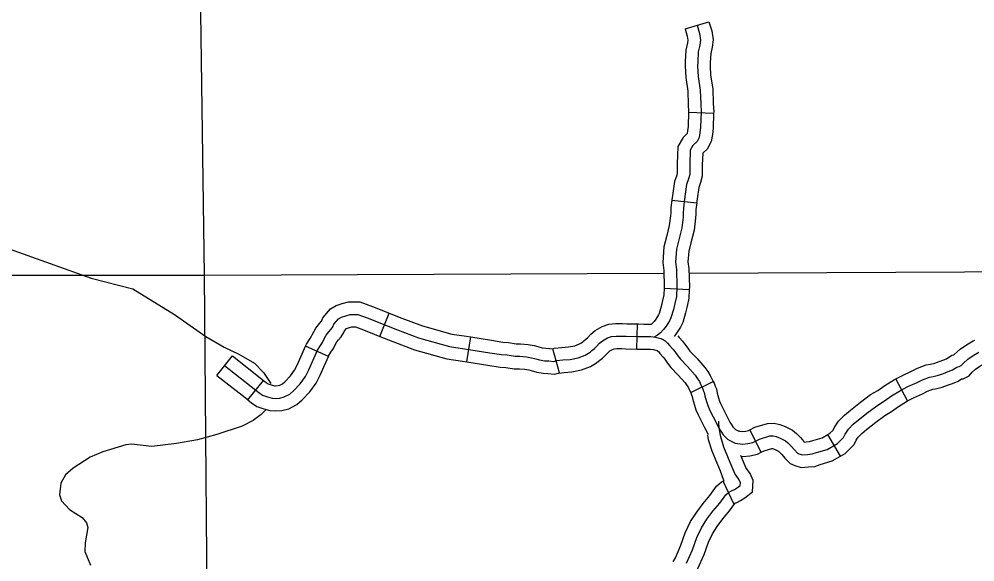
# Model space of a CAD drawing. Extents: x 1377389 to 1380723, y 1168351 to 1170484.
# Drawn here: x 1379073.5 to 1379187.9, y 1169392.7 to 1169457.7 of the extents above; entities that cross this region are included whole.
import ezdxf

# ---------------------------------------------------------------- set-up
doc = ezdxf.new("R2010")
doc.units = 0
doc.layers.add('B_Fill', color=7, linetype='Continuous')

msp = doc.modelspace()

# ---------------------------------------------------------------- linework, layer by layer
at = {"layer": 'B_Fill'}
for p, q in [((1379153.21, 1169456.5), (1379156.08, 1169457.35)), ((1379153.63, 1169446.52), (1379156.63, 1169446.41)), ((1379151.63, 1169436.01), (1379154.61, 1169435.68)), ((1379150.72, 1169425.47), (1379153.71, 1169425.32)), ((1379116.68, 1169419.68), (1379117.78, 1169422.47)), ((1379147.45, 1169418.18), (1379147.5, 1169421.18)), ((1379127.1, 1169416.66), (1379127.57, 1169419.62)), ((1379110.5, 1169417.29), (1379107.76, 1169418.51)), ((1379138.16, 1169415.33), (1379137.36, 1169418.22)), ((1379097.15, 1169415.01), (1379099.01, 1169417.37)), ((1379179.85, 1169411.96), (1379178.45, 1169414.61)), ((1379100.87, 1169412.08), (1379102.74, 1169414.42)), ((1379153.89, 1169412.98), (1379156.59, 1169414.29)), ((1379162.31, 1169405.82), (1379160.97, 1169408.5)), ((1379171.84, 1169405.37), (1379170.31, 1169407.95)), ((1379159.07, 1169399.67), (1379157.78, 1169402.38))]:
    msp.add_line(p, q, dxfattribs=at)
for points in [[(1379095.67, 1169427.01), (1379094.2, 1169532.66)], [(1379154.65, 1169456.93), (1379154.94, 1169455.95), (1379155.05, 1169455.16), (1379154.98, 1169454.56), (1379154.8, 1169453.76), (1379154.74, 1169452.53), (1379154.71, 1169452.02), (1379154.78, 1169450.81), (1379155.03, 1169449.16), (1379155.09, 1169447.51), (1379155.14, 1169446.57), (1379155.07, 1169444.72), (1379155, 1169444.07), (1379154.89, 1169443.49), (1379154.65, 1169443), (1379154.16, 1169442.55), (1379153.84, 1169441.99), (1379153.78, 1169440.27), (1379153.78, 1169439.07), (1379153.64, 1169438.56), (1379153.4, 1169437.86), (1379153.12, 1169435.84)], [(1379156.08, 1169457.35), (1379156.41, 1169456.27), (1379156.56, 1169455.19), (1379156.46, 1169454.32), (1379156.29, 1169453.55), (1379156.23, 1169452.46), (1379156.21, 1169452.03), (1379156.27, 1169450.96), (1379156.52, 1169449.3), (1379156.59, 1169447.57), (1379156.64, 1169446.58), (1379156.63, 1169446.41)], [(1379153.21, 1169456.5), (1379153.47, 1169455.63), (1379153.54, 1169455.14), (1379153.5, 1169454.81), (1379153.31, 1169453.96), (1379153.24, 1169452.6), (1379153.21, 1169452.01), (1379153.29, 1169450.66), (1379153.53, 1169449.02), (1379153.59, 1169447.44), (1379153.64, 1169446.56), (1379153.63, 1169446.52)], [(1379153.63, 1169446.52), (1379153.57, 1169444.82), (1379153.52, 1169444.29), (1379153.46, 1169443.97), (1379153.43, 1169443.92), (1379152.97, 1169443.5), (1379152.36, 1169442.41), (1379152.28, 1169440.3), (1379152.28, 1169439.26), (1379152.21, 1169439), (1379151.93, 1169438.22), (1379151.7, 1169436.56)], [(1379156.63, 1169446.41), (1379156.57, 1169444.61), (1379156.49, 1169443.85), (1379156.33, 1169443), (1379155.86, 1169442.08), (1379155.35, 1169441.61), (1379155.33, 1169441.57), (1379155.28, 1169440.24), (1379155.28, 1169438.88), (1379155.08, 1169438.11), (1379154.86, 1169437.51), (1379154.67, 1169436.15)], [(1379151.7, 1169436.56), (1379151.63, 1169436.05)], [(1379153.12, 1169435.84), (1379153.02, 1169434.99), (1379153, 1169434.45), (1379152.97, 1169433.97), (1379152.81, 1169432.7), (1379152.46, 1169431.24), (1379152.17, 1169430.14), (1379152.05, 1169428.57), (1379152.17, 1169427.7), (1379152.23, 1169425.62), (1379152.17, 1169424.45), (1379151.99, 1169423.64), (1379151.82, 1169422.89), (1379151.53, 1169421.9), (1379151.36, 1169421.54), (1379150.95, 1169420.91), (1379150.65, 1169420.5), (1379150.26, 1169420.1), (1379149.92, 1169419.84), (1379149.55, 1169419.62)], [(1379151.63, 1169436.01), (1379151.53, 1169435.11), (1379151.5, 1169434.52), (1379151.48, 1169434.11), (1379151.33, 1169432.97), (1379151, 1169431.61), (1379150.68, 1169430.39), (1379150.55, 1169428.53), (1379150.67, 1169427.58), (1379150.73, 1169425.63), (1379150.72, 1169425.47)], [(1379154.61, 1169435.68), (1379154.52, 1169434.88), (1379154.5, 1169434.37), (1379154.47, 1169433.83), (1379154.29, 1169432.42), (1379153.91, 1169430.88), (1379153.65, 1169429.89), (1379153.56, 1169428.62), (1379153.67, 1169427.82), (1379153.73, 1169425.6), (1379153.71, 1169425.32)], [(1379154.67, 1169436.15), (1379154.6, 1169435.64)], [(1379072.27, 1169430.17), (1379082.09, 1169426.66), (1379087.07, 1169425.39), (1379092.07, 1169422.33), (1379095.84, 1169419.67), (1379098.03, 1169418.39), (1379099.79, 1169417.58), (1379101.67, 1169416.47), (1379102.74, 1169415.38), (1379103.6, 1169414.05)], [(1379095.67, 1169427.01), (1379150.68, 1169427.25)], [(1379153.7, 1169427.26), (1379194.94, 1169427.44)], [(1378988.53, 1169427), (1379095.67, 1169427.01)], [(1379096.54, 1169321.07), (1379095.67, 1169427.01)], [(1379150.72, 1169425.47), (1379150.68, 1169424.65), (1379150.53, 1169423.97), (1379150.37, 1169423.27), (1379150.12, 1169422.44), (1379150.05, 1169422.27), (1379149.71, 1169421.76), (1379149.5, 1169421.47), (1379149.19, 1169421.15)], [(1379153.71, 1169425.32), (1379153.66, 1169424.26), (1379153.46, 1169423.32), (1379153.27, 1169422.51), (1379152.94, 1169421.37), (1379152.67, 1169420.8), (1379152.19, 1169420.07), (1379151.91, 1169419.68)], [(1379107.76, 1169418.51), (1379107.87, 1169418.75), (1379108.31, 1169419.45), (1379108.49, 1169419.72), (1379108.57, 1169419.88), (1379108.99, 1169420.69), (1379109.44, 1169421.23), (1379109.65, 1169421.47), (1379109.67, 1169421.5), (1379109.83, 1169421.92), (1379110.76, 1169422.98), (1379111.45, 1169423.37), (1379112.16, 1169423.61), (1379112.9, 1169423.82), (1379114.27, 1169423.82), (1379115.79, 1169423.28), (1379117.11, 1169422.73), (1379117.78, 1169422.47)], [(1379117.78, 1169422.47), (1379119.3, 1169421.87), (1379121.76, 1169420.95), (1379125.3, 1169419.95), (1379127.03, 1169419.7), (1379127.57, 1169419.62)], [(1379108.15, 1169415.68), (1379109.2, 1169418.04), (1379109.56, 1169418.62), (1379109.81, 1169418.98), (1379109.92, 1169419.24), (1379110.25, 1169419.85), (1379110.57, 1169420.25), (1379110.85, 1169420.56), (1379111.02, 1169420.82), (1379111.14, 1169421.14), (1379111.72, 1169421.8), (1379112.06, 1169421.99), (1379112.6, 1169422.17), (1379113.11, 1169422.32), (1379114.02, 1169422.32), (1379115.25, 1169421.88), (1379116.55, 1169421.34), (1379118.76, 1169420.47), (1379121.3, 1169419.53), (1379124.99, 1169418.48), (1379126.8, 1169418.22), (1379129.82, 1169417.74), (1379131.22, 1169417.51), (1379131.9, 1169417.47), (1379132.88, 1169417.32), (1379133.44, 1169417.32), (1379134.21, 1169417.25), (1379134.84, 1169417.13), (1379135.19, 1169417.04), (1379135.8, 1169416.87), (1379136.38, 1169416.78), (1379136.89, 1169416.76), (1379137.49, 1169416.7), (1379137.83, 1169416.79), (1379138.58, 1169416.87), (1379139.45, 1169416.94), (1379140.42, 1169417.13), (1379141.25, 1169417.43), (1379141.66, 1169417.69), (1379141.89, 1169417.86), (1379142.05, 1169417.99), (1379142.36, 1169418.24), (1379142.57, 1169418.43), (1379142.98, 1169418.87), (1379143.32, 1169419.17), (1379143.91, 1169419.51), (1379144.41, 1169419.68), (1379144.96, 1169419.73), (1379145.69, 1169419.73), (1379146.18, 1169419.7), (1379147.61, 1169419.68), (1379148.25, 1169419.67), (1379149.11, 1169419.66), (1379149.68, 1169419.61), (1379150.33, 1169419.44), (1379150.61, 1169419.33), (1379150.83, 1169419.15), (1379151.13, 1169418.9), (1379151.37, 1169418.61), (1379151.74, 1169418.15), (1379151.98, 1169417.88), (1379152.34, 1169417.37), (1379152.66, 1169416.95), (1379153.5, 1169416.08), (1379154.41, 1169415.04), (1379154.7, 1169414.63), (1379154.94, 1169414.28), (1379155.11, 1169413.91), (1379155.31, 1169413.5), (1379155.43, 1169413.15), (1379155.52, 1169412.96), (1379155.58, 1169412.58), (1379155.78, 1169411.89), (1379155.93, 1169411.42), (1379156.09, 1169411.03), (1379156.28, 1169410.67), (1379156.88, 1169409.45), (1379157.27, 1169408.7), (1379157.56, 1169408.22), (1379157.79, 1169407.92), (1379158.06, 1169407.62), (1379158.28, 1169407.38), (1379158.56, 1169407.22), (1379158.97, 1169407.02), (1379159.23, 1169406.92), (1379159.51, 1169406.86), (1379160.13, 1169406.81), (1379160.75, 1169406.86), (1379161.34, 1169407.01), (1379162.14, 1169407.41), (1379163.35, 1169407.78), (1379163.75, 1169407.81), (1379164.12, 1169407.71), (1379164.61, 1169407.53), (1379165.23, 1169407.21), (1379165.53, 1169406.96), (1379165.93, 1169406.57), (1379166.3, 1169406.12), (1379166.67, 1169405.72), (1379166.85, 1169405.65), (1379167.27, 1169405.52)], [(1379110.5, 1169417.29), (1379110.52, 1169417.33), (1379110.81, 1169417.79), (1379111.13, 1169418.25), (1379111.28, 1169418.59), (1379111.5, 1169419.02), (1379111.71, 1169419.27), (1379112.04, 1169419.64), (1379112.36, 1169420.14), (1379112.45, 1169420.36), (1379112.67, 1169420.62), (1379113.05, 1169420.74), (1379113.32, 1169420.82), (1379113.76, 1169420.82), (1379114.71, 1169420.48), (1379115.99, 1169419.95), (1379116.68, 1169419.68)], [(1379137.36, 1169418.22), (1379137.55, 1169418.27), (1379138.44, 1169418.36), (1379139.24, 1169418.43), (1379140.02, 1169418.58), (1379140.59, 1169418.79), (1379140.82, 1169418.93), (1379140.97, 1169419.04), (1379141.08, 1169419.14), (1379141.38, 1169419.38), (1379141.53, 1169419.51), (1379141.94, 1169419.95), (1379142.44, 1169420.39), (1379143.28, 1169420.88), (1379144.1, 1169421.15), (1379144.88, 1169421.23), (1379145.74, 1169421.23), (1379146.23, 1169421.2), (1379147.5, 1169421.18)], [(1379147.5, 1169421.18), (1379147.63, 1169421.18), (1379148.28, 1169421.17), (1379149.19, 1169421.15)], [(1379116.68, 1169419.68), (1379118.22, 1169419.07), (1379120.83, 1169418.1), (1379124.68, 1169417), (1379126.58, 1169416.74), (1379127.1, 1169416.66)], [(1379127.57, 1169419.62), (1379130.05, 1169419.22), (1379131.39, 1169419), (1379132.06, 1169418.97), (1379132.99, 1169418.82), (1379133.52, 1169418.82), (1379134.42, 1169418.73), (1379135.16, 1169418.6), (1379135.59, 1169418.49), (1379136.12, 1169418.34), (1379136.53, 1169418.27), (1379136.98, 1169418.25), (1379137.35, 1169418.22), (1379137.36, 1169418.22)], [(1379152.36, 1169419.76), (1379152.52, 1169419.56), (1379152.89, 1169419.12), (1379153.16, 1169418.81), (1379153.54, 1169418.27), (1379153.8, 1169417.93), (1379154.61, 1169417.1), (1379155.6, 1169415.97), (1379155.94, 1169415.48), (1379156.24, 1169415.02), (1379156.46, 1169414.55), (1379156.59, 1169414.29)], [(1379178.45, 1169414.61), (1379179.25, 1169415.03), (1379180.35, 1169415.54), (1379181.04, 1169415.88), (1379182.08, 1169416.28), (1379182.61, 1169416.37), (1379183.12, 1169416.49), (1379183.64, 1169416.68), (1379184.2, 1169416.88), (1379184.54, 1169417.01), (1379185.18, 1169417.44), (1379185.39, 1169417.47), (1379185.42, 1169417.51), (1379186.15, 1169418.15), (1379186.9, 1169418.67), (1379187.7, 1169419.14), (1379187.92, 1169419.24)], [(1379102.74, 1169414.42), (1379103.05, 1169414.18), (1379103.28, 1169414.03), (1379103.66, 1169413.89), (1379104.03, 1169413.79), (1379104.17, 1169413.78), (1379104.47, 1169413.8), (1379104.68, 1169413.85), (1379105.02, 1169414.03), (1379105.3, 1169414.27), (1379105.97, 1169414.97), (1379106.46, 1169415.66), (1379106.79, 1169416.32), (1379107.76, 1169418.51)], [(1379138.11, 1169415.31), (1379138.72, 1169415.38), (1379139.65, 1169415.46), (1379140.83, 1169415.68), (1379141.91, 1169416.08), (1379142.5, 1169416.44), (1379142.82, 1169416.68), (1379143.01, 1169416.84), (1379143.33, 1169417.1), (1379143.61, 1169417.35), (1379144.03, 1169417.79), (1379144.21, 1169417.95), (1379144.53, 1169418.13), (1379144.73, 1169418.2), (1379145.04, 1169418.23), (1379145.65, 1169418.23), (1379146.12, 1169418.2), (1379147.45, 1169418.18)], [(1379147.45, 1169418.18), (1379147.58, 1169418.18), (1379148.23, 1169418.17), (1379149.03, 1169418.16), (1379149.43, 1169418.12), (1379149.84, 1169418.02), (1379149.86, 1169418), (1379150.06, 1169417.84), (1379150.21, 1169417.66), (1379150.59, 1169417.19), (1379150.8, 1169416.95), (1379151.13, 1169416.48), (1379151.53, 1169415.97), (1379152.4, 1169415.07), (1379153.23, 1169414.12), (1379153.46, 1169413.78), (1379153.63, 1169413.54), (1379153.75, 1169413.26), (1379153.89, 1169412.98)], [(1379099.01, 1169417.37), (1379102.73, 1169414.43)], [(1379100.87, 1169412.08), (1379101.28, 1169411.75), (1379101.93, 1169411.32), (1379102.77, 1169411.02), (1379103.5, 1169410.83), (1379104.15, 1169410.77), (1379104.92, 1169410.83), (1379105.75, 1169411.02), (1379106.72, 1169411.54), (1379107.37, 1169412.09), (1379108.29, 1169413.06), (1379109.04, 1169414.11), (1379109.5, 1169415.04), (1379110.5, 1169417.29)], [(1379167.27, 1169405.52), (1379167.86, 1169405.57), (1379168.43, 1169405.62), (1379168.95, 1169405.8), (1379170.24, 1169406.17), (1379171.46, 1169406.89), (1379171.95, 1169407.36), (1379172.2, 1169407.61), (1379172.37, 1169408), (1379172.77, 1169408.57), (1379173.34, 1169409.17), (1379173.98, 1169409.72), (1379175.15, 1169410.61), (1379176.29, 1169411.48), (1379177.11, 1169411.97), (1379177.95, 1169412.57), (1379179.02, 1169413.21), (1379179.91, 1169413.69), (1379181, 1169414.18), (1379181.64, 1169414.5), (1379182.49, 1169414.83), (1379182.91, 1169414.9), (1379183.55, 1169415.05), (1379184.15, 1169415.27), (1379184.72, 1169415.47), (1379185.24, 1169415.67), (1379185.76, 1169416.02), (1379186.03, 1169416.07), (1379186.28, 1169416.19), (1379186.5, 1169416.46), (1379187.07, 1169416.96), (1379187.72, 1169417.41), (1379188.38, 1169417.8)], [(1379098.08, 1169416.19), (1379101.81, 1169413.25)], [(1379101.81, 1169413.25), (1379102.17, 1169412.96), (1379102.6, 1169412.67), (1379103.22, 1169412.46), (1379103.76, 1169412.31), (1379104.16, 1169412.27), (1379104.69, 1169412.31), (1379105.22, 1169412.44), (1379105.87, 1169412.79), (1379106.33, 1169413.18), (1379107.13, 1169414.02), (1379107.75, 1169414.89), (1379108.15, 1169415.68)], [(1379127.1, 1169416.66), (1379129.58, 1169416.26), (1379131.06, 1169416.02), (1379131.74, 1169415.98), (1379132.76, 1169415.82), (1379133.37, 1169415.82), (1379134.01, 1169415.76), (1379134.51, 1169415.67), (1379134.8, 1169415.59), (1379135.47, 1169415.4), (1379136.23, 1169415.28), (1379136.79, 1169415.26), (1379137.62, 1169415.18), (1379138.16, 1169415.33)], [(1379179.85, 1169411.96), (1379180.57, 1169412.34), (1379181.64, 1169412.83), (1379182.25, 1169413.13), (1379182.89, 1169413.37), (1379183.21, 1169413.43), (1379183.99, 1169413.61), (1379184.66, 1169413.86), (1379185.23, 1169414.06), (1379185.93, 1169414.33), (1379186.33, 1169414.6), (1379186.51, 1169414.63), (1379187.24, 1169414.99), (1379187.58, 1169415.42), (1379187.99, 1169415.77), (1379188.53, 1169416.14), (1379189.07, 1169416.46), (1379189.11, 1169416.48)], [(1379097.15, 1169415.01), (1379100.88, 1169412.08)], [(1379170.31, 1169407.95), (1379170.55, 1169408.09), (1379170.9, 1169408.43), (1379170.94, 1169408.47), (1379171.06, 1169408.74), (1379171.6, 1169409.53), (1379172.31, 1169410.26), (1379173.04, 1169410.88), (1379174.24, 1169411.8), (1379175.44, 1169412.72), (1379176.28, 1169413.23), (1379177.13, 1169413.82), (1379178.28, 1169414.52), (1379178.45, 1169414.61)], [(1379156.59, 1169414.29), (1379156.69, 1169414.08), (1379156.82, 1169413.72), (1379156.97, 1169413.41), (1379157.05, 1169412.91), (1379157.22, 1169412.33), (1379157.34, 1169411.93), (1379157.45, 1169411.67), (1379157.62, 1169411.34), (1379158.21, 1169410.13), (1379158.58, 1169409.44), (1379158.81, 1169409.05), (1379158.94, 1169408.88), (1379159.16, 1169408.64), (1379159.23, 1169408.57), (1379159.27, 1169408.54), (1379159.56, 1169408.4), (1379159.65, 1169408.37), (1379159.72, 1169408.35), (1379160.13, 1169408.32), (1379160.5, 1169408.35), (1379160.82, 1169408.43), (1379160.97, 1169408.5)], [(1379153.89, 1169412.98), (1379153.92, 1169412.92), (1379154.04, 1169412.58), (1379154.07, 1169412.52), (1379154.12, 1169412.25), (1379154.35, 1169411.46), (1379154.52, 1169410.9), (1379154.73, 1169410.4), (1379154.94, 1169410), (1379155.54, 1169408.77), (1379155.97, 1169407.97), (1379155.97, 1169407.95)], [(1379171.84, 1169405.37), (1379172.37, 1169405.68), (1379173, 1169406.29), (1379173.46, 1169406.75), (1379173.69, 1169407.27), (1379173.93, 1169407.62), (1379174.37, 1169408.08), (1379174.93, 1169408.55), (1379176.06, 1169409.42), (1379177.13, 1169410.24), (1379177.93, 1169410.72), (1379178.77, 1169411.31), (1379179.75, 1169411.91), (1379179.85, 1169411.96)], [(1379102.98, 1169410.88), (1379102.47, 1169410.33), (1379101.49, 1169409.62), (1379100.16, 1169408.96), (1379097.13, 1169407.94), (1379094.84, 1169407.33), (1379092.32, 1169406.88), (1379089.37, 1169406.5)], [(1379153.4, 1169392.55), (1379154.11, 1169394.13), (1379154.63, 1169395.61), (1379155.17, 1169396.79), (1379155.84, 1169397.8), (1379156.55, 1169398.77), (1379157.36, 1169399.75), (1379158.08, 1169400.74), (1379158.4, 1169401.01), (1379158.87, 1169401.23), (1379159.14, 1169401.36), (1379159.49, 1169401.59), (1379159.82, 1169401.85), (1379159.84, 1169402.18), (1379159.69, 1169402.54), (1379159.16, 1169403.28), (1379158.83, 1169404.11), (1379157.86, 1169406.45), (1379157.5, 1169407.68), (1379157.34, 1169408.49), (1379157.29, 1169408.85), (1379157.25, 1169409.21), (1379157.27, 1169409.55)], [(1379160.97, 1169408.5), (1379161.58, 1169408.81), (1379163.08, 1169409.27), (1379163.9, 1169409.32), (1379164.56, 1169409.14), (1379165.21, 1169408.91), (1379166.07, 1169408.47), (1379166.54, 1169408.07), (1379167.04, 1169407.58), (1379167.42, 1169407.11), (1379167.49, 1169407.05), (1379167.73, 1169407.07), (1379168.13, 1169407.1), (1379168.51, 1169407.23), (1379169.64, 1169407.56), (1379170.31, 1169407.95)], [(1379157.78, 1169402.38), (1379157.91, 1169402.44), (1379157.83, 1169402.56), (1379157.44, 1169403.55), (1379156.45, 1169405.95), (1379156.04, 1169407.32), (1379155.93, 1169407.88)], [(1379089.37, 1169406.5), (1379086.91, 1169406.81), (1379086.24, 1169406.73), (1379083.51, 1169405.87), (1379081.97, 1169405.24), (1379079.94, 1169403.92), (1379079.01, 1169403.11), (1379078.48, 1169402.11), (1379078.29, 1169400.72), (1379078.55, 1169400.03), (1379079.52, 1169398.98), (1379081.02, 1169398.01), (1379081.54, 1169397.38), (1379081.68, 1169396.83), (1379081.36, 1169394.99), (1379081.35, 1169393.95), (1379082, 1169392.31)], [(1379159.07, 1169399.67), (1379159.5, 1169399.87), (1379159.87, 1169400.04), (1379160.37, 1169400.37), (1379161.28, 1169401.1), (1379161.36, 1169402.44), (1379161.01, 1169403.28), (1379160.49, 1169404), (1379160.23, 1169404.67), (1379159.9, 1169405.45)], [(1379159.9, 1169405.33), (1379160.13, 1169405.31), (1379160.99, 1169405.38), (1379161.87, 1169405.6), (1379162.31, 1169405.82)], [(1379162.31, 1169405.82), (1379162.7, 1169406.01), (1379163.61, 1169406.29), (1379163.68, 1169406.27), (1379164.02, 1169406.15), (1379164.4, 1169405.95), (1379164.52, 1169405.85), (1379164.82, 1169405.55), (1379165.18, 1169405.13), (1379165.79, 1169404.47), (1379166.34, 1169404.23), (1379167.11, 1169404.01), (1379167.99, 1169404.08), (1379168.74, 1169404.14), (1379169.4, 1169404.36), (1379170.84, 1169404.78), (1379171.84, 1169405.37)], [(1379151.79, 1169392.71), (1379152.05, 1169393.21), (1379152.72, 1169394.69), (1379153.24, 1169396.17), (1379153.86, 1169397.52), (1379154.61, 1169398.66), (1379155.37, 1169399.69), (1379156.18, 1169400.67), (1379156.97, 1169401.77), (1379157.58, 1169402.28), (1379157.78, 1169402.38)], [(1379154.45, 1169391.32), (1379154.75, 1169391.9), (1379155.51, 1169393.57), (1379156.02, 1169395.05), (1379156.49, 1169396.06), (1379157.07, 1169396.94), (1379157.73, 1169397.84), (1379158.55, 1169398.83), (1379159.19, 1169399.71), (1379159.22, 1169399.74), (1379159.07, 1169399.67)]]:
    msp.add_lwpolyline(points, dxfattribs=at)

doc.saveas('drawing.dxf')
